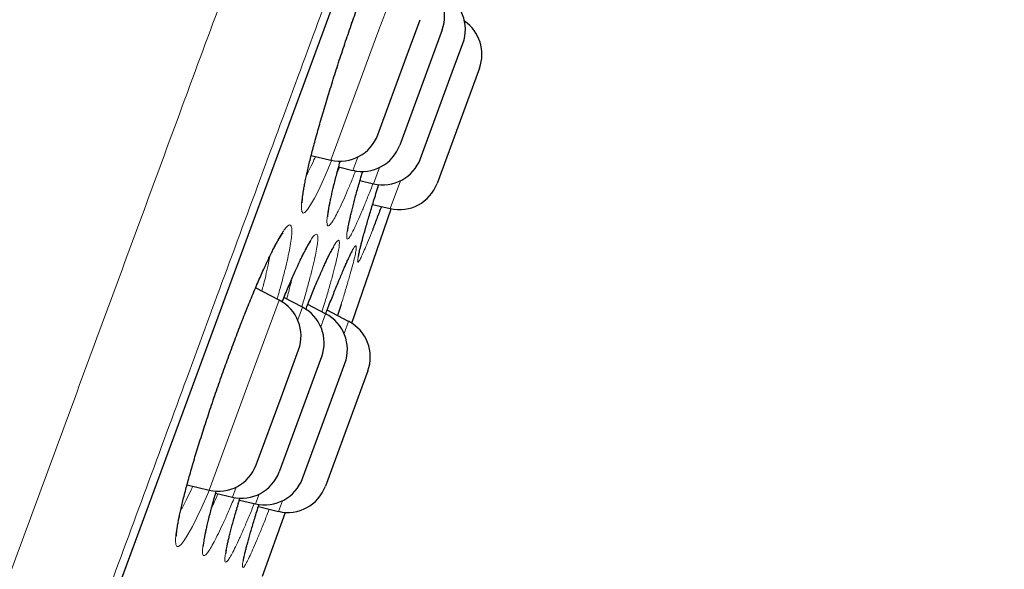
# Model space of a CAD drawing. Header units: millimetres. Extents: x 8 to 791, y 12 to 1717.
# Tile 337 of 341: x 778 to 790, y 1564 to 1571. Entities that reach past the tile are written whole.
import ezdxf

# ---------------------------------------------------------------- set-up
doc = ezdxf.new("R2010")
doc.units = ezdxf.units.MM

msp = doc.modelspace()

# ---------------------------------------------------------------- linework, layer by layer
at = {"color": 8, "linetype": 'Continuous', "lineweight": 0}
for p, q in [((767.427, 1531.391), (790.25, 1593.26)), ((782.67, 1570.85), (782.956, 1571.628)), ((782.084, 1569.264), (782.67, 1570.85)), ((782.418, 1569.301), (782.357, 1569.136)), ((782.161, 1569.107), (782.19, 1569.175)), ((782.615, 1568.969), (782.69, 1569.173)), ((782.949, 1569.007), (782.821, 1568.66)), ((781.081, 1566.544), (781.441, 1567.521)), ((781.729, 1567.434), (781.671, 1567.276)), ((781.958, 1567.189), (782.018, 1567.351)), ((782.303, 1567.257), (782.248, 1567.106)), ((780.569, 1565.157), (781.081, 1566.544)), ((780.903, 1565.194), (780.857, 1565.069)), ((781.146, 1564.987), (781.19, 1565.107)), ((781.48, 1565.024), (781.431, 1564.893))]:
    msp.add_line(p, q, dxfattribs=at)
at = {"color": 7, "linetype": 'Continuous', "lineweight": 30}
for p, q in [((767.436, 1531.412), (790.244, 1593.239)), ((783.023, 1570.539), (783.197, 1571.01)), ((783.469, 1570.883), (782.941, 1569.45)), ((783.595, 1570.358), (783.728, 1570.716)), ((782.668, 1569.578), (783.023, 1570.539)), ((783.933, 1570.407), (783.405, 1568.974)), ((783.199, 1569.283), (783.595, 1570.358)), ((781.839, 1569.322), (782.084, 1569.264)), ((782.18, 1569.178), (782.357, 1569.136)), ((782.446, 1569.009), (782.615, 1568.969)), ((782.603, 1568.712), (782.821, 1568.66)), ((782.346, 1567.233), (782.836, 1568.657)), ((781.441, 1567.521), (781.146, 1567.673)), ((781.729, 1567.434), (781.499, 1567.552)), ((782.018, 1567.351), (781.795, 1567.466)), ((782.211, 1567.468), (782.167, 1567.328)), ((782.303, 1567.257), (782.036, 1567.395)), ((781.463, 1566.311), (781.682, 1566.903)), ((781.969, 1566.816), (781.44, 1565.383)), ((782.063, 1566.202), (782.258, 1566.734)), ((782.544, 1566.64), (782.015, 1565.207)), ((781.153, 1565.47), (781.463, 1566.311)), ((781.73, 1565.301), (782.063, 1566.202)), ((780.293, 1565.222), (780.569, 1565.157)), ((780.649, 1565.118), (780.857, 1565.069)), ((780.945, 1565.034), (781.146, 1564.987)), ((781.181, 1564.952), (781.431, 1564.893)), ((781.234, 1564.085), (781.519, 1564.881))]:
    msp.add_line(p, q, dxfattribs=at)
at = {"color": 8, "linetype": 'Continuous', "lineweight": 0, "flags": 128}
for points in [[(782.097, 1569.265), (782.047, 1569.147), (781.988, 1569.012), (781.933, 1568.895), (781.879, 1568.789), (781.832, 1568.705), (781.792, 1568.647), (781.761, 1568.613), (781.737, 1568.605), (781.722, 1568.622), (781.716, 1568.665), (781.718, 1568.732), (781.73, 1568.823), (781.75, 1568.937), (781.778, 1569.073), (781.814, 1569.227), (781.858, 1569.399), (781.909, 1569.588), (781.966, 1569.788), (782.028, 1569.999), (782.096, 1570.219), (782.168, 1570.443), (782.242, 1570.668), (782.319, 1570.894), (782.397, 1571.116)], [(780.571, 1565.16), (780.546, 1565.101), (780.476, 1564.945), (780.415, 1564.816), (780.36, 1564.706), (780.305, 1564.607), (780.258, 1564.531), (780.219, 1564.48), (780.188, 1564.455), (780.166, 1564.454), (780.153, 1564.479), (780.149, 1564.529), (780.154, 1564.604), (780.169, 1564.702), (780.192, 1564.822), (780.224, 1564.963), (780.264, 1565.122), (780.312, 1565.298), (780.367, 1565.49), (780.429, 1565.693), (780.496, 1565.906), (780.567, 1566.126), (780.643, 1566.349), (780.721, 1566.574), (780.802, 1566.798), (780.883, 1567.016), (780.964, 1567.228), (781.044, 1567.43), (781.122, 1567.619), (781.199, 1567.8), (781.272, 1567.963), (781.34, 1568.106), (781.34, 1568.106)]]:
    msp.add_lwpolyline(points, dxfattribs=at)
at = {"color": 7, "linetype": 'Continuous', "lineweight": 30}
for centre, start, end in [((783, 1571.056), 339.7512, 62.7512), ((783.258, 1570.889), 339.7512, 62.7512), ((783.464, 1570.58), 339.7512, 55.4446), ((782.199, 1569.751), 256.7512, 339.7512), ((782.472, 1569.623), 256.7512, 339.7512), ((782.73, 1569.456), 256.7512, 339.7512), ((782.936, 1569.147), 256.7512, 339.7512), ((781.212, 1567.076), 339.7512, 62.7512), ((781.5, 1566.989), 339.7512, 62.7512), ((781.789, 1566.907), 339.7512, 62.7512), ((782.074, 1566.813), 339.7512, 62.7512), ((780.684, 1565.643), 256.7512, 339.7512), ((780.971, 1565.556), 256.7512, 339.7512), ((781.261, 1565.474), 256.7512, 339.7512), ((781.546, 1565.38), 256.7512, 339.7512)]:
    msp.add_arc(centre, 0.5, start, end, dxfattribs=at)
at = {"color": 8, "linetype": 'Continuous', "lineweight": 0}
for points, knots in [([(765.506, 1530.008), (765.508, 1530.014), (765.513, 1530.026), (765.549, 1530.125), (765.607, 1530.282), (765.689, 1530.503), (765.793, 1530.785), (765.918, 1531.126), (766.065, 1531.524), (766.233, 1531.98), (766.424, 1532.496), (766.637, 1533.074), (766.872, 1533.712), (767.129, 1534.407), (767.405, 1535.156), (767.7, 1535.955), (768.011, 1536.799), (768.339, 1537.686), (768.683, 1538.621), (769.047, 1539.606), (769.429, 1540.642), (769.829, 1541.727), (770.244, 1542.852), (770.673, 1544.016), (771.113, 1545.209), (771.563, 1546.428), (772.022, 1547.67), (772.49, 1548.941), (772.971, 1550.245), (773.464, 1551.581), (773.968, 1552.947), (774.479, 1554.331), (774.996, 1555.732), (775.514, 1557.138), (776.034, 1558.547), (776.553, 1559.955), (777.075, 1561.368), (777.6, 1562.792), (778.129, 1564.225), (778.659, 1565.664), (779.188, 1567.097), (779.714, 1568.522), (780.232, 1569.928), (780.743, 1571.311), (781.244, 1572.67), (781.738, 1574.011), (782.228, 1575.339), (782.712, 1576.651), (783.189, 1577.943), (783.655, 1579.207), (784.11, 1580.439), (784.549, 1581.629), (784.972, 1582.777), (785.379, 1583.881), (785.772, 1584.945), (786.151, 1585.974), (786.517, 1586.965), (786.868, 1587.915), (787.2, 1588.816), (787.514, 1589.667), (787.807, 1590.462), (788.079, 1591.199), (788.33, 1591.879), (788.561, 1592.505), (788.772, 1593.078), (788.964, 1593.597), (789.135, 1594.06), (789.283, 1594.462), (789.409, 1594.803), (789.511, 1595.081), (789.59, 1595.296), (789.646, 1595.447), (789.681, 1595.542), (789.686, 1595.554), (789.688, 1595.56)], [0, 0, 0, 0, 0.014, 0.028, 0.042, 0.056, 0.07, 0.08375, 0.0975, 0.11125, 0.125, 0.139, 0.153, 0.167, 0.181, 0.195, 0.20875, 0.2225, 0.23625, 0.25, 0.264, 0.278, 0.292, 0.306, 0.32, 0.33375, 0.3475, 0.36125, 0.375, 0.389, 0.403, 0.417, 0.431, 0.445, 0.45875, 0.4725, 0.48625, 0.5, 0.514, 0.528, 0.542, 0.556, 0.57, 0.58375, 0.5975, 0.61125, 0.625, 0.639, 0.653, 0.667, 0.681, 0.695, 0.70875, 0.7225, 0.73625, 0.75, 0.764, 0.778, 0.792, 0.806, 0.82, 0.83375, 0.8475, 0.86125, 0.875, 0.889, 0.903, 0.917, 0.931, 0.945, 0.95875, 0.9725, 0.98625, 1, 1, 1, 1]), ([(790.467, 1594.138), (790.465, 1594.133), (790.461, 1594.121), (790.425, 1594.025), (790.369, 1593.873), (790.29, 1593.658), (790.189, 1593.385), (790.067, 1593.054), (789.925, 1592.669), (789.762, 1592.227), (789.577, 1591.726), (789.37, 1591.166), (789.142, 1590.547), (788.894, 1589.873), (788.626, 1589.147), (788.34, 1588.373), (788.038, 1587.554), (787.721, 1586.694), (787.386, 1585.788), (787.034, 1584.832), (786.664, 1583.828), (786.276, 1582.777), (785.873, 1581.686), (785.457, 1580.557), (785.03, 1579.4), (784.594, 1578.218), (784.15, 1577.014), (783.695, 1575.782), (783.229, 1574.518), (782.751, 1573.222), (782.263, 1571.898), (781.768, 1570.556), (781.266, 1569.197), (780.763, 1567.834), (780.26, 1566.468), (779.756, 1565.103), (779.251, 1563.733), (778.741, 1562.352), (778.229, 1560.963), (777.714, 1559.568), (777.202, 1558.178), (776.692, 1556.797), (776.189, 1555.434), (775.695, 1554.093), (775.208, 1552.775), (774.729, 1551.476), (774.254, 1550.188), (773.785, 1548.916), (773.322, 1547.663), (772.87, 1546.438), (772.43, 1545.243), (772.004, 1544.089), (771.594, 1542.976), (771.199, 1541.907), (770.818, 1540.875), (770.45, 1539.877), (770.096, 1538.916), (769.756, 1537.995), (769.434, 1537.121), (769.129, 1536.296), (768.845, 1535.526), (768.581, 1534.811), (768.338, 1534.152), (768.115, 1533.545), (767.909, 1532.989), (767.724, 1532.486), (767.558, 1532.037), (767.414, 1531.647), (767.292, 1531.316), (767.193, 1531.048), (767.116, 1530.839), (767.062, 1530.692), (767.028, 1530.6), (767.024, 1530.588), (767.022, 1530.583)], [0, 0, 0, 0, 0.014, 0.028, 0.042, 0.056, 0.07, 0.08375, 0.0975, 0.11125, 0.125, 0.139, 0.153, 0.167, 0.181, 0.195, 0.20875, 0.2225, 0.23625, 0.25, 0.264, 0.278, 0.292, 0.306, 0.32, 0.33375, 0.3475, 0.36125, 0.375, 0.389, 0.403, 0.417, 0.431, 0.445, 0.45875, 0.4725, 0.48625, 0.5, 0.514, 0.528, 0.542, 0.556, 0.57, 0.58375, 0.5975, 0.61125, 0.625, 0.639, 0.653, 0.667, 0.681, 0.695, 0.70875, 0.7225, 0.73625, 0.75, 0.764, 0.778, 0.792, 0.806, 0.82, 0.83375, 0.8475, 0.86125, 0.875, 0.889, 0.903, 0.917, 0.931, 0.945, 0.95875, 0.9725, 0.98625, 1, 1, 1, 1]), ([(781.781, 1569.075), (781.788, 1569.089), (781.81, 1569.131), (781.847, 1569.209), (781.879, 1569.28), (781.892, 1569.309)], [0, 0, 0, 0, 0.218588, 0.6752, 1, 1, 1, 1]), ([(782.392, 1569.131), (782.378, 1569.096), (782.343, 1569.008), (782.292, 1568.886), (782.237, 1568.759), (782.186, 1568.65), (782.141, 1568.561), (782.103, 1568.496), (782.073, 1568.456), (782.051, 1568.441), (782.038, 1568.452), (782.033, 1568.488), (782.037, 1568.549), (782.05, 1568.634), (782.071, 1568.743), (782.1, 1568.872), (782.138, 1569.023), (782.172, 1569.151), (782.195, 1569.234), (782.201, 1569.255)], [0, 0, 0, 0, 0.0390565, 0.0974125, 0.1557673, 0.2191701, 0.2827727, 0.3461672, 0.4092796, 0.4725904, 0.5356997, 0.5990221, 0.6625476, 0.7258701, 0.7890245, 0.8523794, 0.9155333, 0.9787776, 1, 1, 1, 1]), ([(782.608, 1568.971), (782.601, 1568.954), (782.572, 1568.878), (782.526, 1568.761), (782.469, 1568.623), (782.419, 1568.507), (782.376, 1568.414), (782.341, 1568.344), (782.313, 1568.298), (782.293, 1568.278), (782.282, 1568.283), (782.279, 1568.313), (782.285, 1568.369), (782.3, 1568.449), (782.323, 1568.552), (782.354, 1568.677), (782.393, 1568.823), (782.434, 1568.973), (782.466, 1569.08), (782.48, 1569.127)], [0, 0, 0, 0, 0.0185627, 0.0806668, 0.1429704, 0.2050772, 0.2671641, 0.3294484, 0.3915358, 0.4537548, 0.5161721, 0.5783914, 0.6406455, 0.7030977, 0.7653521, 0.8276973, 0.8902418, 0.9525869, 1, 1, 1, 1]), ([(782.6, 1568.389), (782.583, 1568.346), (782.55, 1568.261), (782.508, 1568.16), (782.473, 1568.08), (782.446, 1568.025), (782.428, 1567.995), (782.417, 1567.991), (782.416, 1568.011), (782.423, 1568.058), (782.438, 1568.128), (782.462, 1568.222), (782.494, 1568.339), (782.533, 1568.477), (782.58, 1568.635), (782.628, 1568.796), (782.664, 1568.91), (782.68, 1568.96)], [0, 0, 0, 0, 0.067467, 0.13491, 0.202567, 0.270011, 0.337574, 0.405353, 0.472917, 0.540503, 0.608304, 0.67589, 0.743573, 0.811472, 0.879154, 0.946743, 1, 1, 1, 1]), ([(781.34, 1568.106), (781.359, 1568.145), (781.398, 1568.223), (781.449, 1568.314), (781.495, 1568.386), (781.533, 1568.434), (781.563, 1568.458), (781.584, 1568.457), (781.597, 1568.429), (781.6, 1568.378), (781.594, 1568.302), (781.579, 1568.202), (781.555, 1568.08), (781.523, 1567.938), (781.482, 1567.776), (781.445, 1567.641), (781.42, 1567.556), (781.414, 1567.535)], [0, 0, 0, 0, 0.067783, 0.135768, 0.203554, 0.273792, 0.344256, 0.414496, 0.4847, 0.555128, 0.625335, 0.695729, 0.766348, 0.836741, 0.906894, 0.977269, 1, 1, 1, 1]), ([(781.675, 1567.962), (781.694, 1568.003), (781.733, 1568.085), (781.782, 1568.181), (781.826, 1568.258), (781.862, 1568.311), (781.891, 1568.34), (781.91, 1568.344), (781.921, 1568.323), (781.922, 1568.276), (781.915, 1568.205), (781.898, 1568.11), (781.873, 1567.993), (781.839, 1567.855), (781.797, 1567.698), (781.758, 1567.558), (781.73, 1567.466), (781.722, 1567.437)], [0, 0, 0, 0, 0.067619, 0.135443, 0.203064, 0.272604, 0.342365, 0.411906, 0.481392, 0.551101, 0.62059, 0.690263, 0.760159, 0.829831, 0.899282, 0.968951, 1, 1, 1, 1]), ([(781.948, 1567.838), (781.97, 1567.886), (782.01, 1567.979), (782.061, 1568.086), (782.103, 1568.169), (782.138, 1568.227), (782.164, 1568.261), (782.182, 1568.27), (782.19, 1568.254), (782.19, 1568.212), (782.181, 1568.145), (782.162, 1568.055), (782.135, 1567.942), (782.1, 1567.808), (782.057, 1567.654), (782.014, 1567.509), (781.984, 1567.41), (781.973, 1567.374)], [0, 0, 0, 0, 0.074049, 0.1420603, 0.2102848, 0.2782899, 0.3463851, 0.414693, 0.4827821, 0.5510993, 0.6196338, 0.6879489, 0.7561847, 0.8246374, 0.8928712, 0.9610822, 1, 1, 1, 1]), ([(782.165, 1567.723), (782.176, 1567.749), (782.198, 1567.802), (782.235, 1567.892), (782.277, 1567.988), (782.318, 1568.078), (782.352, 1568.144), (782.377, 1568.186), (782.393, 1568.202), (782.401, 1568.194), (782.4, 1568.16), (782.39, 1568.101), (782.371, 1568.018), (782.343, 1567.912), (782.307, 1567.784), (782.263, 1567.637), (782.229, 1567.524), (782.211, 1567.468)], [0, 0, 0, 0, 0.039298, 0.078596, 0.149264, 0.220153, 0.290814, 0.361546, 0.432498, 0.503224, 0.574174, 0.64535, 0.716299, 0.787172, 0.858271, 0.929142, 1, 1, 1, 1]), ([(781.224, 1567.633), (781.231, 1567.659), (781.253, 1567.74), (781.281, 1567.859), (781.307, 1567.978), (781.318, 1568.039), (781.322, 1568.064)], [0, 0, 0, 0, 0.153537, 0.466097, 0.779637, 1, 1, 1, 1]), ([(781.476, 1567.497), (781.497, 1567.549), (781.544, 1567.663), (781.611, 1567.82), (781.654, 1567.915), (781.675, 1567.962)], [0, 0, 0, 0, 0.294728, 0.647958, 1, 1, 1, 1]), ([(781.771, 1567.406), (781.789, 1567.45), (781.83, 1567.554), (781.889, 1567.7), (781.929, 1567.792), (781.948, 1567.838)], [0, 0, 0, 0, 0.276121, 0.638059, 1, 1, 1, 1]), ([(781.533, 1567.535), (781.542, 1567.567), (781.565, 1567.652), (781.587, 1567.737), (781.598, 1567.784), (781.6, 1567.789)], [0, 0, 0, 0, 0.348592, 0.921714, 1, 1, 1, 1]), ([(782.018, 1567.347), (782.026, 1567.37), (782.058, 1567.452), (782.108, 1567.579), (782.146, 1567.675), (782.165, 1567.723)], [0, 0, 0, 0, 0.161536, 0.580767, 1, 1, 1, 1]), ([(780.212, 1564.9), (780.218, 1564.911), (780.24, 1564.948), (780.283, 1565.032), (780.327, 1565.123), (780.356, 1565.186), (780.364, 1565.205)], [0, 0, 0, 0, 0.145858, 0.497665, 0.84948, 1, 1, 1, 1]), ([(780.883, 1565.067), (780.877, 1565.053), (780.847, 1564.979), (780.798, 1564.866), (780.737, 1564.73), (780.681, 1564.612), (780.63, 1564.511), (780.585, 1564.43), (780.547, 1564.374), (780.519, 1564.344), (780.498, 1564.338), (780.487, 1564.357), (780.485, 1564.402), (780.492, 1564.472), (780.508, 1564.565), (780.533, 1564.681), (780.566, 1564.818), (780.607, 1564.972), (780.64, 1565.089), (780.657, 1565.148)], [0, 0, 0, 0, 0.014557, 0.076476, 0.133839, 0.191199, 0.25357, 0.316136, 0.378498, 0.440583, 0.502862, 0.564943, 0.62722, 0.689698, 0.751975, 0.814053, 0.876328, 0.938405, 1, 1, 1, 1]), ([(780.599, 1564.938), (780.601, 1564.941), (780.619, 1564.979), (780.645, 1565.036), (780.671, 1565.097), (780.678, 1565.112)], [0, 0, 0, 0, 0.070036, 0.768005, 1, 1, 1, 1]), ([(781.13, 1564.991), (781.13, 1564.991), (781.108, 1564.934), (781.065, 1564.83), (781.003, 1564.683), (780.946, 1564.555), (780.896, 1564.448), (780.853, 1564.364), (780.818, 1564.304), (780.791, 1564.268), (780.773, 1564.258), (780.764, 1564.273), (780.764, 1564.313), (780.773, 1564.379), (780.79, 1564.467), (780.817, 1564.579), (780.851, 1564.711), (780.895, 1564.865), (780.929, 1564.983), (780.95, 1565.052), (780.952, 1565.06)], [0, 0, 0, 0, 0.0000054, 0.0586714, 0.1207481, 0.1830242, 0.2451036, 0.307164, 0.3694222, 0.4314846, 0.4937059, 0.5561259, 0.6183475, 0.6805425, 0.7429353, 0.8051305, 0.8674176, 0.9299039, 0.9921907, 1, 1, 1, 1]), ([(781.317, 1564.92), (781.303, 1564.885), (781.267, 1564.791), (781.213, 1564.659), (781.157, 1564.523), (781.108, 1564.409), (781.067, 1564.318), (781.033, 1564.251), (781.007, 1564.207), (780.99, 1564.19), (780.982, 1564.197), (780.982, 1564.229), (780.992, 1564.287), (781.011, 1564.368), (781.038, 1564.472), (781.073, 1564.599), (781.117, 1564.746), (781.156, 1564.874), (781.182, 1564.957), (781.189, 1564.98)], [0, 0, 0, 0, 0.038375, 0.100797, 0.163421, 0.225846, 0.288251, 0.350855, 0.41326, 0.475788, 0.538515, 0.601044, 0.663589, 0.726333, 0.788878, 0.851495, 0.914312, 0.976929, 1, 1, 1, 1])]:
    msp.add_open_spline(points, degree=3, knots=knots, dxfattribs=at)
at = {"color": 7, "linetype": 'Continuous', "lineweight": 30}
for points, knots in [([(781.728, 1568.733), (781.728, 1568.733), (781.728, 1568.733), (781.727, 1568.741), (781.728, 1568.755), (781.729, 1568.777), (781.732, 1568.806), (781.737, 1568.844), (781.744, 1568.89), (781.754, 1568.943), (781.765, 1569.004), (781.779, 1569.071), (781.796, 1569.144), (781.814, 1569.222), (781.835, 1569.306), (781.858, 1569.395), (781.882, 1569.487), (781.909, 1569.583), (781.937, 1569.684), (781.967, 1569.788), (781.999, 1569.897), (782.032, 1570.008), (782.067, 1570.123), (782.104, 1570.239), (782.141, 1570.357), (782.179, 1570.476), (782.218, 1570.594), (782.257, 1570.712), (782.297, 1570.828), (782.336, 1570.943), (782.376, 1571.057), (782.416, 1571.169), (782.457, 1571.28), (782.497, 1571.39), (782.537, 1571.497), (782.577, 1571.602), (782.616, 1571.703), (782.655, 1571.801), (782.692, 1571.893), (782.729, 1571.981), (782.763, 1572.063), (782.796, 1572.138), (782.821, 1572.195), (782.846, 1572.249), (782.87, 1572.3), (782.897, 1572.355), (782.922, 1572.403), (782.944, 1572.444), (782.963, 1572.478), (782.979, 1572.503), (782.99, 1572.52), (782.997, 1572.529), (783.001, 1572.532), (783, 1572.532), (783, 1572.532)], [0, 0, 0, 0, 0.008138, 0.020847, 0.035194, 0.051122, 0.068447, 0.086911, 0.106251, 0.126231, 0.146659, 0.167385, 0.188291, 0.209285, 0.23029, 0.251243, 0.272105, 0.292814, 0.313681, 0.33479, 0.356104, 0.377578, 0.399164, 0.42081, 0.442454, 0.464034, 0.485501, 0.506814, 0.527939, 0.548854, 0.569669, 0.59069, 0.611865, 0.633171, 0.654579, 0.676053, 0.697555, 0.719032, 0.740442, 0.761745, 0.782905, 0.803886, 0.822814, 0.833783, 0.854236, 0.874649, 0.894964, 0.91507, 0.934803, 0.95393, 0.969944, 0.984505, 0.997445, 1, 1, 1, 1]), ([(782.046, 1568.556), (782.046, 1568.556), (782.046, 1568.555), (782.046, 1568.559), (782.046, 1568.568), (782.047, 1568.585), (782.05, 1568.61), (782.055, 1568.642), (782.062, 1568.683), (782.071, 1568.731), (782.083, 1568.787), (782.097, 1568.849), (782.113, 1568.918), (782.132, 1568.993), (782.152, 1569.073), (782.175, 1569.158), (782.191, 1569.219), (782.201, 1569.252), (782.201, 1569.255)], [0, 0, 0, 0, 0.003281, 0.04728, 0.097943, 0.155364, 0.218989, 0.287799, 0.360615, 0.436349, 0.514112, 0.593218, 0.673151, 0.753517, 0.834005, 0.914334, 0.994349, 1, 1, 1, 1]), ([(782.292, 1568.376), (782.292, 1568.375), (782.292, 1568.375), (782.292, 1568.379), (782.293, 1568.39), (782.296, 1568.408), (782.3, 1568.433), (782.306, 1568.467), (782.315, 1568.509), (782.326, 1568.558), (782.339, 1568.613), (782.355, 1568.676), (782.372, 1568.744), (782.392, 1568.818), (782.414, 1568.897), (782.438, 1568.982), (782.46, 1569.059), (782.475, 1569.109), (782.48, 1569.127)], [0, 0, 0, 0, 0.010103, 0.053089, 0.103088, 0.159925, 0.222677, 0.289991, 0.36049, 0.433028, 0.506759, 0.581094, 0.655619, 0.729769, 0.804498, 0.88027, 0.956906, 1, 1, 1, 1]), ([(782.428, 1568.066), (782.428, 1568.066), (782.428, 1568.065), (782.428, 1568.07), (782.43, 1568.079), (782.433, 1568.097), (782.438, 1568.122), (782.446, 1568.155), (782.456, 1568.196), (782.468, 1568.244), (782.483, 1568.298), (782.5, 1568.36), (782.519, 1568.427), (782.54, 1568.5), (782.563, 1568.578), (782.588, 1568.662), (782.616, 1568.752), (782.645, 1568.847), (782.666, 1568.917), (782.679, 1568.956), (782.68, 1568.96)], [0, 0, 0, 0, 0.007432, 0.044613, 0.088848, 0.139886, 0.196604, 0.257451, 0.320975, 0.386075, 0.452003, 0.518272, 0.584563, 0.650383, 0.717185, 0.78481, 0.85311, 0.921925, 0.99109, 1, 1, 1, 1]), ([(782.712, 1568.686), (782.693, 1568.634), (782.652, 1568.526), (782.618, 1568.436), (782.6, 1568.389)], [0, 0, 0, 0, 0.482097, 1, 1, 1, 1]), ([(780.162, 1564.584), (780.162, 1564.583), (780.162, 1564.582), (780.162, 1564.586), (780.162, 1564.596), (780.162, 1564.613), (780.165, 1564.637), (780.168, 1564.67), (780.174, 1564.711), (780.183, 1564.759), (780.194, 1564.815), (780.207, 1564.878), (780.222, 1564.947), (780.24, 1565.022), (780.261, 1565.103), (780.283, 1565.188), (780.308, 1565.278), (780.334, 1565.372), (780.362, 1565.469), (780.392, 1565.57), (780.424, 1565.675), (780.458, 1565.784), (780.494, 1565.896), (780.531, 1566.011), (780.569, 1566.127), (780.608, 1566.245), (780.649, 1566.363), (780.69, 1566.481), (780.731, 1566.598), (780.772, 1566.714), (780.814, 1566.828), (780.855, 1566.94), (780.897, 1567.051), (780.939, 1567.161), (780.981, 1567.268), (781.023, 1567.374), (781.064, 1567.476), (781.105, 1567.575), (781.145, 1567.67), (781.183, 1567.76), (781.221, 1567.845), (781.256, 1567.925), (781.29, 1567.997), (781.312, 1568.044), (781.329, 1568.078), (781.346, 1568.112), (781.37, 1568.16), (781.396, 1568.21), (781.421, 1568.254), (781.442, 1568.29), (781.46, 1568.318), (781.473, 1568.338), (781.483, 1568.35), (781.488, 1568.356), (781.488, 1568.356), (781.488, 1568.356)], [0, 0, 0, 0, 0.000815, 0.012518, 0.025816, 0.040715, 0.057121, 0.074827, 0.093581, 0.113136, 0.133275, 0.153827, 0.174652, 0.195643, 0.216715, 0.237792, 0.258814, 0.279746, 0.300496, 0.321368, 0.342487, 0.363815, 0.38531, 0.406923, 0.428604, 0.450294, 0.471926, 0.493452, 0.514829, 0.536021, 0.557005, 0.577861, 0.598893, 0.620083, 0.641407, 0.662837, 0.684337, 0.705869, 0.727381, 0.748827, 0.770165, 0.791357, 0.812362, 0.831766, 0.83462, 0.845607, 0.865997, 0.886312, 0.906472, 0.92634, 0.945719, 0.962325, 0.977636, 0.991425, 1, 1, 1, 1]), ([(781.477, 1567.497), (781.48, 1567.506), (781.497, 1567.548), (781.526, 1567.618), (781.563, 1567.705), (781.598, 1567.787), (781.632, 1567.863), (781.659, 1567.922), (781.684, 1567.977), (781.708, 1568.028), (781.734, 1568.081), (781.758, 1568.128), (781.78, 1568.168), (781.799, 1568.201), (781.813, 1568.225), (781.824, 1568.241), (781.83, 1568.248), (781.833, 1568.252), (781.832, 1568.251), (781.832, 1568.251)], [0, 0, 0, 0, 0.022149, 0.096909, 0.171325, 0.245269, 0.318621, 0.392332, 0.430621, 0.502079, 0.573413, 0.644416, 0.714689, 0.783633, 0.850367, 0.905655, 0.955443, 0.999144, 1, 1, 1, 1]), ([(781.771, 1567.405), (781.781, 1567.431), (781.798, 1567.473), (781.82, 1567.529), (781.845, 1567.588), (781.873, 1567.659), (781.906, 1567.737), (781.938, 1567.811), (781.968, 1567.88), (781.996, 1567.943), (782.022, 1568), (782.046, 1568.05), (782.067, 1568.093), (782.086, 1568.128), (782.101, 1568.155), (782.111, 1568.173), (782.118, 1568.182), (782.121, 1568.187), (782.12, 1568.186), (782.12, 1568.186)], [0, 0, 0, 0, 0.0583928, 0.0963548, 0.1340799, 0.2054712, 0.2770703, 0.3489727, 0.4210813, 0.4932356, 0.5651843, 0.636636, 0.7071911, 0.776285, 0.8430979, 0.8983375, 0.9478043, 0.9906585, 1, 1, 1, 1]), ([(782.041, 1567.408), (782.047, 1567.424), (782.065, 1567.47), (782.094, 1567.543), (782.127, 1567.625), (782.158, 1567.703), (782.188, 1567.775), (782.216, 1567.843), (782.242, 1567.904), (782.266, 1567.959), (782.287, 1568.007), (782.307, 1568.048), (782.322, 1568.081), (782.334, 1568.104), (782.343, 1568.12), (782.348, 1568.128), (782.35, 1568.131), (782.349, 1568.13), (782.349, 1568.13)], [0, 0, 0, 0, 0.039474, 0.114288, 0.189352, 0.264789, 0.340518, 0.41642, 0.492294, 0.567885, 0.642881, 0.716855, 0.789179, 0.851466, 0.908519, 0.958643, 0.999841, 1, 1, 1, 1]), ([(782.019, 1567.351), (782.022, 1567.358), (782.029, 1567.377), (782.036, 1567.396), (782.041, 1567.408)], [0, 0, 0, 0, 0.336469, 1, 1, 1, 1]), ([(780.498, 1564.458), (780.498, 1564.458), (780.498, 1564.459), (780.499, 1564.468), (780.5, 1564.483), (780.502, 1564.506), (780.507, 1564.537), (780.514, 1564.576), (780.523, 1564.622), (780.534, 1564.676), (780.548, 1564.737), (780.565, 1564.805), (780.584, 1564.879), (780.604, 1564.958), (780.628, 1565.042), (780.646, 1565.106), (780.656, 1565.142), (780.658, 1565.148)], [0, 0, 0, 0, 0.038281, 0.087976, 0.144335, 0.206985, 0.27504, 0.34739, 0.422956, 0.500826, 0.580281, 0.66077, 0.741868, 0.823246, 0.904605, 0.985733, 1, 1, 1, 1]), ([(780.777, 1564.364), (780.777, 1564.364), (780.777, 1564.363), (780.777, 1564.369), (780.778, 1564.38), (780.781, 1564.399), (780.785, 1564.426), (780.792, 1564.461), (780.801, 1564.504), (780.812, 1564.554), (780.826, 1564.61), (780.843, 1564.674), (780.861, 1564.743), (780.882, 1564.818), (780.905, 1564.898), (780.929, 1564.978), (780.945, 1565.034), (780.953, 1565.06)], [0, 0, 0, 0, 0.016708, 0.06292, 0.116247, 0.176443, 0.242564, 0.313283, 0.387257, 0.463362, 0.54075, 0.618818, 0.697143, 0.775369, 0.853168, 0.932127, 1, 1, 1, 1]), ([(780.995, 1564.276), (780.995, 1564.276), (780.995, 1564.275), (780.995, 1564.279), (780.996, 1564.288), (780.999, 1564.306), (781.004, 1564.33), (781.012, 1564.363), (781.021, 1564.404), (781.034, 1564.452), (781.048, 1564.506), (781.065, 1564.568), (781.085, 1564.635), (781.106, 1564.707), (781.13, 1564.785), (781.155, 1564.869), (781.175, 1564.934), (781.187, 1564.973), (781.19, 1564.98)], [0, 0, 0, 0, 0.00684, 0.049956, 0.100754, 0.159078, 0.223878, 0.293595, 0.366672, 0.441852, 0.518232, 0.5952, 0.672328, 0.749129, 0.825857, 0.903665, 0.982381, 1, 1, 1, 1])]:
    msp.add_open_spline(points, degree=3, knots=knots, dxfattribs=at)

doc.saveas('drawing.dxf')
